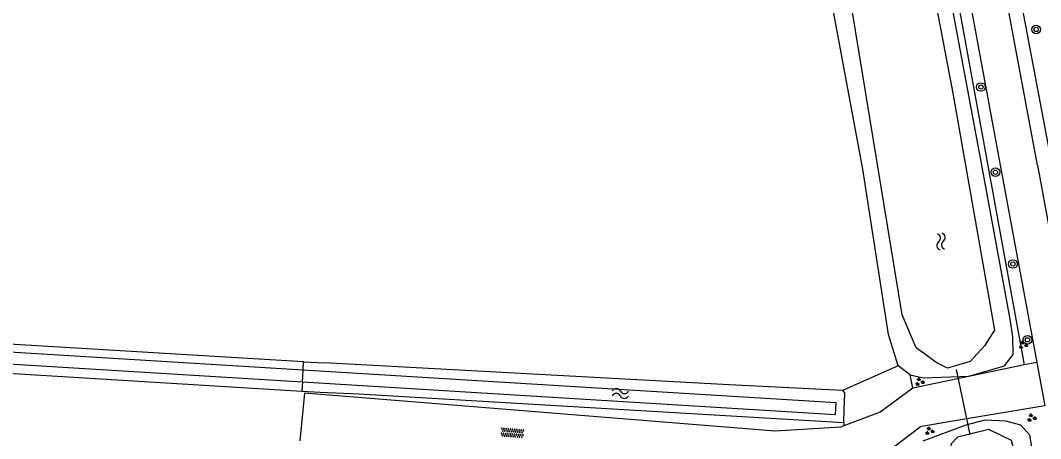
# Model space of a CAD drawing. Extents: x 133000 to 136000, y 400500 to 403500.
# Drawn here: x 133881.8 to 133976.3, y 401974.7 to 402013.4 of the extents above; entities that cross this region are included whole.
import ezdxf

# ---------------------------------------------------------------- set-up
doc = ezdxf.new("R2010")
doc.units = 0
for name, color, linetype in [('gg-knt-onverhard', 7, 'Continuous'), ('gg-kntw-bovenkant insteek waterloop', 7, 'Continuous'), ('gg-kntw-waterlijn', 7, 'Continuous'), ('gg-kwrk-duiker nz buis', 7, 'Continuous'), ('gt-grn-groengrens', 7, 'Continuous'), ('gt-symb-boom', 7, 'Continuous'), ('gt-symb-groenvak', 7, 'Continuous'), ('gt-symb-overige verharding', 7, 'Continuous'), ('gt-symb-watersymbool', 7, 'Continuous'), ('gx-grn-maaiveld', 7, 'Continuous')]:
    doc.layers.add(name, color=color, linetype=linetype)

# ---------------------------------------------------------------- blocks, each defined once
blk = doc.blocks.new('gt0-GRVAK')
at = {"layer": 'gt-symb-groenvak'}
for p, q in [((-0.11, 0.189), (-0.228, 0.24)), ((-0.182, 0.153), (0.088, 0.153)), ((-0.091, 0.211), (-0.156, 0.322)), ((-0.047, 0.214), (-0.047, 0.393)), ((-0.004, 0.211), (0.061, 0.322)), ((0.015, 0.189), (0.133, 0.24)), ((0.262, -0.052), (0.197, 0.059)), ((0.305, -0.049), (0.305, 0.13)), ((0.349, -0.052), (0.414, 0.059)), ((-0.245, -0.228), (-0.363, -0.177)), ((-0.318, -0.264), (-0.047, -0.264)), ((-0.226, -0.206), (-0.291, -0.095)), ((-0.183, -0.203), (-0.183, -0.024)), ((-0.139, -0.206), (-0.074, -0.095)), ((-0.12, -0.228), (-0.002, -0.177)), ((0.243, -0.074), (0.125, -0.023)), ((0.17, -0.11), (0.441, -0.11)), ((0.368, -0.074), (0.486, -0.023))]:
    blk.add_line(p, q, dxfattribs=at)
blk = doc.blocks.new('gt0-WA')
at = {"layer": 'gt-symb-watersymbool'}
for centre, start, end in [((-0.323, 0.022), 28.07249, 151.92751), ((0.427, 0.422), 208.07248, 331.92751), ((-0.323, -0.428), 28.07249, 151.92751), ((0.427, -0.028), 208.07248, 331.92751)]:
    blk.add_arc(centre, 0.425, start, end, dxfattribs=at)
blk = doc.blocks.new('gt0-BOOM')
at = {"layer": 'gt-symb-boom'}
for radius in [0.4, 0.2]:
    blk.add_circle((0, 0), radius, dxfattribs=at)
blk = doc.blocks.new('gt0-OVH')
at = {"layer": 'gt-symb-overige verharding'}
for points in [[(-0.972, 0.298), (-0.967, 0.308), (-0.965, 0.319), (-0.966, 0.33), (-0.971, 0.34), (-0.978, 0.348), (-0.988, 0.353), (-0.999, 0.355), (-1.01, 0.354), (-1.02, 0.349), (-1.028, 0.342), (-1.033, 0.332), (-1.035, 0.321), (-1.034, 0.31), (-1.029, 0.3), (-1.022, 0.292), (-1.012, 0.287), (-1.001, 0.285), (-0.99, 0.286), (-0.98, 0.291)], [(-0.872, 0.106), (-0.867, 0.116), (-0.865, 0.126), (-0.866, 0.137), (-0.871, 0.147), (-0.878, 0.156), (-0.888, 0.161), (-0.899, 0.163), (-0.91, 0.162), (-0.92, 0.157), (-0.928, 0.15), (-0.933, 0.14), (-0.935, 0.129), (-0.934, 0.118), (-0.929, 0.108), (-0.922, 0.1), (-0.912, 0.095), (-0.901, 0.092), (-0.89, 0.094), (-0.88, 0.098)], [(-0.772, 0.298), (-0.767, 0.308), (-0.765, 0.319), (-0.766, 0.33), (-0.771, 0.34), (-0.778, 0.348), (-0.788, 0.353), (-0.799, 0.355), (-0.81, 0.354), (-0.82, 0.349), (-0.828, 0.342), (-0.833, 0.332), (-0.835, 0.321), (-0.834, 0.31), (-0.829, 0.3), (-0.822, 0.292), (-0.812, 0.287), (-0.801, 0.285), (-0.79, 0.286), (-0.78, 0.291)], [(-0.672, 0.106), (-0.667, 0.116), (-0.665, 0.126), (-0.666, 0.137), (-0.671, 0.147), (-0.678, 0.156), (-0.688, 0.161), (-0.699, 0.163), (-0.71, 0.162), (-0.72, 0.157), (-0.728, 0.15), (-0.733, 0.14), (-0.735, 0.129), (-0.734, 0.118), (-0.729, 0.108), (-0.722, 0.1), (-0.712, 0.095), (-0.701, 0.092), (-0.69, 0.094), (-0.68, 0.098)], [(-0.572, 0.298), (-0.567, 0.308), (-0.565, 0.319), (-0.566, 0.33), (-0.571, 0.34), (-0.578, 0.348), (-0.588, 0.353), (-0.599, 0.355), (-0.61, 0.354), (-0.62, 0.349), (-0.628, 0.342), (-0.633, 0.332), (-0.635, 0.321), (-0.634, 0.31), (-0.629, 0.3), (-0.622, 0.292), (-0.612, 0.287), (-0.601, 0.285), (-0.59, 0.286), (-0.58, 0.291)], [(-0.472, 0.106), (-0.467, 0.116), (-0.465, 0.126), (-0.466, 0.137), (-0.471, 0.147), (-0.478, 0.156), (-0.488, 0.161), (-0.499, 0.163), (-0.51, 0.162), (-0.52, 0.157), (-0.528, 0.15), (-0.533, 0.14), (-0.535, 0.129), (-0.534, 0.118), (-0.529, 0.108), (-0.522, 0.1), (-0.512, 0.095), (-0.501, 0.092), (-0.49, 0.094), (-0.48, 0.098)], [(-0.372, 0.298), (-0.367, 0.308), (-0.365, 0.319), (-0.366, 0.33), (-0.371, 0.34), (-0.378, 0.348), (-0.388, 0.353), (-0.399, 0.355), (-0.41, 0.354), (-0.42, 0.349), (-0.428, 0.342), (-0.433, 0.332), (-0.435, 0.321), (-0.434, 0.31), (-0.429, 0.3), (-0.422, 0.292), (-0.412, 0.287), (-0.401, 0.285), (-0.39, 0.286), (-0.38, 0.291)], [(-0.272, 0.106), (-0.267, 0.116), (-0.265, 0.126), (-0.266, 0.137), (-0.271, 0.147), (-0.278, 0.156), (-0.288, 0.161), (-0.299, 0.163), (-0.31, 0.162), (-0.32, 0.157), (-0.328, 0.15), (-0.333, 0.14), (-0.335, 0.129), (-0.334, 0.118), (-0.329, 0.108), (-0.322, 0.1), (-0.312, 0.095), (-0.301, 0.092), (-0.29, 0.094), (-0.28, 0.098)], [(-0.172, 0.298), (-0.167, 0.308), (-0.165, 0.319), (-0.166, 0.33), (-0.171, 0.34), (-0.178, 0.348), (-0.188, 0.353), (-0.199, 0.355), (-0.21, 0.354), (-0.22, 0.349), (-0.228, 0.342), (-0.233, 0.332), (-0.235, 0.321), (-0.234, 0.31), (-0.229, 0.3), (-0.222, 0.292), (-0.212, 0.287), (-0.201, 0.285), (-0.19, 0.286), (-0.18, 0.291)], [(-0.072, 0.106), (-0.067, 0.116), (-0.065, 0.126), (-0.066, 0.137), (-0.071, 0.147), (-0.078, 0.156), (-0.088, 0.161), (-0.099, 0.163), (-0.11, 0.162), (-0.12, 0.157), (-0.128, 0.15), (-0.133, 0.14), (-0.135, 0.129), (-0.134, 0.118), (-0.129, 0.108), (-0.122, 0.1), (-0.112, 0.095), (-0.101, 0.092), (-0.09, 0.094), (-0.08, 0.098)], [(0.028, 0.298), (0.033, 0.308), (0.035, 0.319), (0.034, 0.33), (0.029, 0.34), (0.022, 0.348), (0.012, 0.353), (0.001, 0.355), (-0.01, 0.354), (-0.02, 0.349), (-0.028, 0.342), (-0.033, 0.332), (-0.035, 0.321), (-0.034, 0.31), (-0.029, 0.3), (-0.022, 0.292), (-0.012, 0.287), (-0.001, 0.285), (0.01, 0.286), (0.02, 0.291)], [(0.128, 0.106), (0.133, 0.116), (0.135, 0.126), (0.134, 0.137), (0.129, 0.147), (0.122, 0.156), (0.112, 0.161), (0.101, 0.163), (0.09, 0.162), (0.08, 0.157), (0.072, 0.15), (0.067, 0.14), (0.065, 0.129), (0.066, 0.118), (0.071, 0.108), (0.078, 0.1), (0.088, 0.095), (0.099, 0.092), (0.11, 0.094), (0.12, 0.098)], [(0.228, 0.298), (0.233, 0.308), (0.235, 0.319), (0.234, 0.33), (0.229, 0.34), (0.222, 0.348), (0.212, 0.353), (0.201, 0.355), (0.19, 0.354), (0.18, 0.349), (0.172, 0.342), (0.167, 0.332), (0.165, 0.321), (0.166, 0.31), (0.171, 0.3), (0.178, 0.292), (0.188, 0.287), (0.199, 0.285), (0.21, 0.286), (0.22, 0.291)], [(0.328, 0.106), (0.333, 0.116), (0.335, 0.126), (0.334, 0.137), (0.329, 0.147), (0.322, 0.156), (0.312, 0.161), (0.301, 0.163), (0.29, 0.162), (0.28, 0.157), (0.272, 0.15), (0.267, 0.14), (0.265, 0.129), (0.266, 0.118), (0.271, 0.108), (0.278, 0.1), (0.288, 0.095), (0.299, 0.092), (0.31, 0.094), (0.32, 0.098)], [(0.428, 0.298), (0.433, 0.308), (0.435, 0.319), (0.434, 0.33), (0.429, 0.34), (0.422, 0.348), (0.412, 0.353), (0.401, 0.355), (0.39, 0.354), (0.38, 0.349), (0.372, 0.342), (0.367, 0.332), (0.365, 0.321), (0.366, 0.31), (0.371, 0.3), (0.378, 0.292), (0.388, 0.287), (0.399, 0.285), (0.41, 0.286), (0.42, 0.291)], [(0.528, 0.106), (0.533, 0.116), (0.535, 0.126), (0.534, 0.137), (0.529, 0.147), (0.522, 0.156), (0.512, 0.161), (0.501, 0.163), (0.49, 0.162), (0.48, 0.157), (0.472, 0.15), (0.467, 0.14), (0.465, 0.129), (0.466, 0.118), (0.471, 0.108), (0.478, 0.1), (0.488, 0.095), (0.499, 0.092), (0.51, 0.094), (0.52, 0.098)], [(0.628, 0.298), (0.633, 0.308), (0.635, 0.319), (0.634, 0.33), (0.629, 0.34), (0.622, 0.348), (0.612, 0.353), (0.601, 0.355), (0.59, 0.354), (0.58, 0.349), (0.572, 0.342), (0.567, 0.332), (0.565, 0.321), (0.566, 0.31), (0.571, 0.3), (0.578, 0.292), (0.588, 0.287), (0.599, 0.285), (0.61, 0.286), (0.62, 0.291)], [(0.728, 0.106), (0.733, 0.116), (0.735, 0.126), (0.734, 0.137), (0.729, 0.147), (0.722, 0.156), (0.712, 0.161), (0.701, 0.163), (0.69, 0.162), (0.68, 0.157), (0.672, 0.15), (0.667, 0.14), (0.665, 0.129), (0.666, 0.118), (0.671, 0.108), (0.678, 0.1), (0.688, 0.095), (0.699, 0.092), (0.71, 0.094), (0.72, 0.098)], [(0.828, 0.298), (0.833, 0.308), (0.835, 0.319), (0.834, 0.33), (0.829, 0.34), (0.822, 0.348), (0.812, 0.353), (0.801, 0.355), (0.79, 0.354), (0.78, 0.349), (0.772, 0.342), (0.767, 0.332), (0.765, 0.321), (0.766, 0.31), (0.771, 0.3), (0.778, 0.292), (0.788, 0.287), (0.799, 0.285), (0.81, 0.286), (0.82, 0.291)], [(0.928, 0.106), (0.933, 0.116), (0.935, 0.126), (0.934, 0.137), (0.929, 0.147), (0.922, 0.156), (0.912, 0.161), (0.901, 0.163), (0.89, 0.162), (0.88, 0.157), (0.872, 0.15), (0.867, 0.14), (0.865, 0.129), (0.866, 0.118), (0.871, 0.108), (0.878, 0.1), (0.888, 0.095), (0.899, 0.092), (0.91, 0.094), (0.92, 0.098)], [(1.028, 0.298), (1.033, 0.308), (1.035, 0.319), (1.034, 0.33), (1.029, 0.34), (1.022, 0.348), (1.012, 0.353), (1.001, 0.355), (0.99, 0.354), (0.98, 0.349), (0.972, 0.342), (0.967, 0.332), (0.965, 0.321), (0.966, 0.31), (0.971, 0.3), (0.978, 0.292), (0.988, 0.287), (0.999, 0.285), (1.01, 0.286), (1.02, 0.291)], [(-0.972, -0.142), (-0.967, -0.132), (-0.965, -0.121), (-0.966, -0.11), (-0.971, -0.1), (-0.978, -0.092), (-0.988, -0.087), (-0.999, -0.085), (-1.01, -0.086), (-1.02, -0.091), (-1.028, -0.098), (-1.033, -0.108), (-1.035, -0.119), (-1.034, -0.13), (-1.029, -0.14), (-1.022, -0.148), (-1.012, -0.153), (-1.001, -0.155), (-0.99, -0.154), (-0.98, -0.149)], [(-0.872, -0.334), (-0.867, -0.324), (-0.865, -0.314), (-0.866, -0.303), (-0.871, -0.293), (-0.878, -0.284), (-0.888, -0.279), (-0.899, -0.277), (-0.91, -0.278), (-0.92, -0.283), (-0.928, -0.29), (-0.933, -0.3), (-0.935, -0.311), (-0.934, -0.322), (-0.929, -0.332), (-0.922, -0.34), (-0.912, -0.345), (-0.901, -0.348), (-0.89, -0.346), (-0.88, -0.342)], [(-0.772, -0.142), (-0.767, -0.132), (-0.765, -0.121), (-0.766, -0.11), (-0.771, -0.1), (-0.778, -0.092), (-0.788, -0.087), (-0.799, -0.085), (-0.81, -0.086), (-0.82, -0.091), (-0.828, -0.098), (-0.833, -0.108), (-0.835, -0.119), (-0.834, -0.13), (-0.829, -0.14), (-0.822, -0.148), (-0.812, -0.153), (-0.801, -0.155), (-0.79, -0.154), (-0.78, -0.149)], [(-0.672, -0.334), (-0.667, -0.324), (-0.665, -0.314), (-0.666, -0.303), (-0.671, -0.293), (-0.678, -0.284), (-0.688, -0.279), (-0.699, -0.277), (-0.71, -0.278), (-0.72, -0.283), (-0.728, -0.29), (-0.733, -0.3), (-0.735, -0.311), (-0.734, -0.322), (-0.729, -0.332), (-0.722, -0.34), (-0.712, -0.345), (-0.701, -0.348), (-0.69, -0.346), (-0.68, -0.342)], [(-0.572, -0.142), (-0.567, -0.132), (-0.565, -0.121), (-0.566, -0.11), (-0.571, -0.1), (-0.578, -0.092), (-0.588, -0.087), (-0.599, -0.085), (-0.61, -0.086), (-0.62, -0.091), (-0.628, -0.098), (-0.633, -0.108), (-0.635, -0.119), (-0.634, -0.13), (-0.629, -0.14), (-0.622, -0.148), (-0.612, -0.153), (-0.601, -0.155), (-0.59, -0.154), (-0.58, -0.149)], [(-0.472, -0.334), (-0.467, -0.324), (-0.465, -0.314), (-0.466, -0.303), (-0.471, -0.293), (-0.478, -0.284), (-0.488, -0.279), (-0.499, -0.277), (-0.51, -0.278), (-0.52, -0.283), (-0.528, -0.29), (-0.533, -0.3), (-0.535, -0.311), (-0.534, -0.322), (-0.529, -0.332), (-0.522, -0.34), (-0.512, -0.345), (-0.501, -0.348), (-0.49, -0.346), (-0.48, -0.342)], [(-0.372, -0.142), (-0.367, -0.132), (-0.365, -0.121), (-0.366, -0.11), (-0.371, -0.1), (-0.378, -0.092), (-0.388, -0.087), (-0.399, -0.085), (-0.41, -0.086), (-0.42, -0.091), (-0.428, -0.098), (-0.433, -0.108), (-0.435, -0.119), (-0.434, -0.13), (-0.429, -0.14), (-0.422, -0.148), (-0.412, -0.153), (-0.401, -0.155), (-0.39, -0.154), (-0.38, -0.149)], [(-0.272, -0.334), (-0.267, -0.324), (-0.265, -0.314), (-0.266, -0.303), (-0.271, -0.293), (-0.278, -0.284), (-0.288, -0.279), (-0.299, -0.277), (-0.31, -0.278), (-0.32, -0.283), (-0.328, -0.29), (-0.333, -0.3), (-0.335, -0.311), (-0.334, -0.322), (-0.329, -0.332), (-0.322, -0.34), (-0.312, -0.345), (-0.301, -0.348), (-0.29, -0.346), (-0.28, -0.342)], [(-0.172, -0.142), (-0.167, -0.132), (-0.165, -0.121), (-0.166, -0.11), (-0.171, -0.1), (-0.178, -0.092), (-0.188, -0.087), (-0.199, -0.085), (-0.21, -0.086), (-0.22, -0.091), (-0.228, -0.098), (-0.233, -0.108), (-0.235, -0.119), (-0.234, -0.13), (-0.229, -0.14), (-0.222, -0.148), (-0.212, -0.153), (-0.201, -0.155), (-0.19, -0.154), (-0.18, -0.149)], [(-0.072, -0.334), (-0.067, -0.324), (-0.065, -0.314), (-0.066, -0.303), (-0.071, -0.293), (-0.078, -0.284), (-0.088, -0.279), (-0.099, -0.277), (-0.11, -0.278), (-0.12, -0.283), (-0.128, -0.29), (-0.133, -0.3), (-0.135, -0.311), (-0.134, -0.322), (-0.129, -0.332), (-0.122, -0.34), (-0.112, -0.345), (-0.101, -0.348), (-0.09, -0.346), (-0.08, -0.342)], [(0.028, -0.142), (0.033, -0.132), (0.035, -0.121), (0.034, -0.11), (0.029, -0.1), (0.022, -0.092), (0.012, -0.087), (0.001, -0.085), (-0.01, -0.086), (-0.02, -0.091), (-0.028, -0.098), (-0.033, -0.108), (-0.035, -0.119), (-0.034, -0.13), (-0.029, -0.14), (-0.022, -0.148), (-0.012, -0.153), (-0.001, -0.155), (0.01, -0.154), (0.02, -0.149)], [(0.128, -0.334), (0.133, -0.324), (0.135, -0.314), (0.134, -0.303), (0.129, -0.293), (0.122, -0.284), (0.112, -0.279), (0.101, -0.277), (0.09, -0.278), (0.08, -0.283), (0.072, -0.29), (0.067, -0.3), (0.065, -0.311), (0.066, -0.322), (0.071, -0.332), (0.078, -0.34), (0.088, -0.345), (0.099, -0.348), (0.11, -0.346), (0.12, -0.342)], [(0.228, -0.142), (0.233, -0.132), (0.235, -0.121), (0.234, -0.11), (0.229, -0.1), (0.222, -0.092), (0.212, -0.087), (0.201, -0.085), (0.19, -0.086), (0.18, -0.091), (0.172, -0.098), (0.167, -0.108), (0.165, -0.119), (0.166, -0.13), (0.171, -0.14), (0.178, -0.148), (0.188, -0.153), (0.199, -0.155), (0.21, -0.154), (0.22, -0.149)], [(0.328, -0.334), (0.333, -0.324), (0.335, -0.314), (0.334, -0.303), (0.329, -0.293), (0.322, -0.284), (0.312, -0.279), (0.301, -0.277), (0.29, -0.278), (0.28, -0.283), (0.272, -0.29), (0.267, -0.3), (0.265, -0.311), (0.266, -0.322), (0.271, -0.332), (0.278, -0.34), (0.288, -0.345), (0.299, -0.348), (0.31, -0.346), (0.32, -0.342)], [(0.428, -0.142), (0.433, -0.132), (0.435, -0.121), (0.434, -0.11), (0.429, -0.1), (0.422, -0.092), (0.412, -0.087), (0.401, -0.085), (0.39, -0.086), (0.38, -0.091), (0.372, -0.098), (0.367, -0.108), (0.365, -0.119), (0.366, -0.13), (0.371, -0.14), (0.378, -0.148), (0.388, -0.153), (0.399, -0.155), (0.41, -0.154), (0.42, -0.149)], [(0.528, -0.334), (0.533, -0.324), (0.535, -0.314), (0.534, -0.303), (0.529, -0.293), (0.522, -0.284), (0.512, -0.279), (0.501, -0.277), (0.49, -0.278), (0.48, -0.283), (0.472, -0.29), (0.467, -0.3), (0.465, -0.311), (0.466, -0.322), (0.471, -0.332), (0.478, -0.34), (0.488, -0.345), (0.499, -0.348), (0.51, -0.346), (0.52, -0.342)], [(0.628, -0.142), (0.633, -0.132), (0.635, -0.121), (0.634, -0.11), (0.629, -0.1), (0.622, -0.092), (0.612, -0.087), (0.601, -0.085), (0.59, -0.086), (0.58, -0.091), (0.572, -0.098), (0.567, -0.108), (0.565, -0.119), (0.566, -0.13), (0.571, -0.14), (0.578, -0.148), (0.588, -0.153), (0.599, -0.155), (0.61, -0.154), (0.62, -0.149)], [(0.728, -0.334), (0.733, -0.324), (0.735, -0.314), (0.734, -0.303), (0.729, -0.293), (0.722, -0.284), (0.712, -0.279), (0.701, -0.277), (0.69, -0.278), (0.68, -0.283), (0.672, -0.29), (0.667, -0.3), (0.665, -0.311), (0.666, -0.322), (0.671, -0.332), (0.678, -0.34), (0.688, -0.345), (0.699, -0.348), (0.71, -0.346), (0.72, -0.342)], [(0.828, -0.142), (0.833, -0.132), (0.835, -0.121), (0.834, -0.11), (0.829, -0.1), (0.822, -0.092), (0.812, -0.087), (0.801, -0.085), (0.79, -0.086), (0.78, -0.091), (0.772, -0.098), (0.767, -0.108), (0.765, -0.119), (0.766, -0.13), (0.771, -0.14), (0.778, -0.148), (0.788, -0.153), (0.799, -0.155), (0.81, -0.154), (0.82, -0.149)], [(0.928, -0.334), (0.933, -0.324), (0.935, -0.314), (0.934, -0.303), (0.929, -0.293), (0.922, -0.284), (0.912, -0.279), (0.901, -0.277), (0.89, -0.278), (0.88, -0.283), (0.872, -0.29), (0.867, -0.3), (0.865, -0.311), (0.866, -0.322), (0.871, -0.332), (0.878, -0.34), (0.888, -0.345), (0.899, -0.348), (0.91, -0.346), (0.92, -0.342)], [(1.028, -0.142), (1.033, -0.132), (1.035, -0.121), (1.034, -0.11), (1.029, -0.1), (1.022, -0.092), (1.012, -0.087), (1.001, -0.085), (0.99, -0.086), (0.98, -0.091), (0.972, -0.098), (0.967, -0.108), (0.965, -0.119), (0.966, -0.13), (0.971, -0.14), (0.978, -0.148), (0.988, -0.153), (0.999, -0.155), (1.01, -0.154), (1.02, -0.149)]]:
    blk.add_lwpolyline(points, close=True, dxfattribs=at)

msp = doc.modelspace()

# ---------------------------------------------------------------- linework, layer by layer
at = {"layer": 'gg-knt-onverhard'}
for p, q in [((133976.035, 402000), (133912.204, 402343.37)), ((133918.424, 402294.274), (133972.578, 402000)), ((133972.578, 402000), (133975.966, 401981.739)), ((133974.843, 401981.506), (133964.478, 401979.356)), ((133975.966, 401981.739), (133974.843, 401981.506)), ((133975.966, 401981.739), (133976.71, 401977.725)), ((133964.478, 401979.356), (133961.455, 401977.135)), ((133976.71, 401977.725), (133967.448, 401976.158)), ((133961.455, 401977.135), (133958.075, 401975.863)), ((133961.172, 401972.728), (133965.152, 401975.77)), ((133967.448, 401976.158), (133965.152, 401975.77))]:
    msp.add_line(p, q, dxfattribs=at)
for points in [[(133976.035, 402000), (133978.272, 401987.943), (133979.117, 401980.999)], [(133958.075, 401975.863), (133957.768, 401975.747), (133951.721, 401975.363), (133930.629, 401977.068), (133908.11, 401978.887), (133907.67, 401974.482)]]:
    msp.add_lwpolyline(points, dxfattribs=at)
at = {"layer": 'gg-kntw-bovenkant insteek waterloop'}
for p, q in [((133970.886, 402000), (133917.309, 402287.352)), ((133868.975, 401981.469), (133907.871, 401979.078)), ((133908.007, 401981.797), (133909.914, 401981.683)), ((133964.247, 401980.585), (133963.111, 401981.413)), ((133907.871, 401979.078), (133909.563, 401978.974)), ((133957.952, 401979.131), (133958.19, 401978.881)), ((133958.125, 401977.345), (133958.19, 401978.881)), ((133958.075, 401976.166), (133958.125, 401977.345))]:
    msp.add_line(p, q, dxfattribs=at)
for points in [[(133963.111, 401981.413), (133962.238, 401984.31), (133959.857, 401999.629), (133936.362, 402125.677), (133908.263, 402278.236), (133906.524, 402278.898)], [(133908.007, 401981.797), (133850.346, 401985.257), (133845.193, 402000)], [(133964.247, 401980.585), (133965.433, 401980.319), (133969.685, 401980.467), (133972.989, 401981.416), (133973.795, 401982.47), (133973.756, 401984.103), (133973.497, 401985.746), (133970.886, 402000)], [(133957.952, 401979.131), (133947.448, 401979.658), (133909.914, 401981.683)], [(133909.563, 401978.974), (133913.137, 401978.82), (133958.075, 401976.166)], [(134000, 401843.949), (133992.752, 401882.542), (133982.992, 401934.858), (133976.9, 401965.8), (133975.33, 401975.006), (133974.497, 401975.912), (133973.099, 401976.297), (133971.143, 401976.379), (133969.384, 401975.91), (133965.402, 401974.441)]]:
    msp.add_lwpolyline(points, dxfattribs=at)
at = {"layer": 'gg-kntw-waterlijn'}
for points in [[(133912.332, 402285.327), (133912.741, 402285.392), (133914.797, 402284.486), (133916.212, 402282.28), (133936.293, 402174.119), (133951.765, 402092.932), (133968.204, 402006.667), (133972.043, 401984.706), (133971.121, 401983.257), (133969.804, 401981.808), (133967.697, 401981.215), (133966.71, 401981.709), (133964.8, 401983.092), (133963.484, 401986.155), (133958.184, 402018.531), (133948.111, 402070.306), (133937.61, 402126.823), (133922.533, 402211.896), (133912.071, 402270.926), (133909.76, 402279.711), (133908.97, 402280.962), (133907.555, 402281.094), (133906.169, 402280.74)], [(133907.968, 401981.019), (133849.502, 401984.595), (133820.704, 402070.763), (133819.672, 402070.367), (133848.356, 401983.583), (133907.914, 401979.94)], [(133907.914, 401979.94), (133957.303, 401976.919), (133957.369, 401977.997), (133907.968, 401981.019)], [(134005.997, 401802.829), (134003.675, 401814.948), (133996.532, 401855.228), (133986.557, 401906.147), (133977.439, 401954.365), (133974.838, 401969.845), (133973.62, 401974.489), (133971.513, 401975.51), (133968.616, 401974.818), (133968.024, 401974.192), (133967.662, 401971.491)]]:
    msp.add_lwpolyline(points, dxfattribs=at)
at = {"layer": 'gg-kwrk-duiker nz buis'}
msp.add_line((133968.494, 401981.077), (133969.751, 401975.072), dxfattribs=at)
at = {"layer": 'gt-grn-groengrens'}
for p, q in [((133912.512, 402343.686), (133980.88, 401981.319)), ((133974.843, 401981.506), (133918.563, 402290.079)), ((133964.478, 401979.356), (133964.247, 401980.585)), ((133958.075, 401976.166), (133958.075, 401975.863))]:
    msp.add_line(p, q, dxfattribs=at)
at = {"layer": 'gx-grn-maaiveld'}
for p, q in [((133907.968, 401981.019), (133908.007, 401981.797)), ((133963.111, 401981.413), (133957.952, 401979.131)), ((133907.914, 401979.94), (133907.968, 401981.019)), ((133907.914, 401979.94), (133907.871, 401979.078))]:
    msp.add_line(p, q, dxfattribs=at)

# ---------------------------------------------------------------- block references
at = {"layer": 'gt-symb-boom'}
for p in [(133975.919, 402012.569), (133970.796, 402007.241), (133972.131, 401999.344), (133973.754, 401990.848), (133975.096, 401983.825)]:
    msp.add_blockref('gt0-BOOM', p, dxfattribs=at)
at = {"layer": 'gt-symb-groenvak'}
for p in [(133974.695, 401983.338), (133965.105, 401979.936), (133975.484, 401976.596), (133966.015, 401975.381)]:
    msp.add_blockref('gt0-GRVAK', p, dxfattribs=at)
at = {"layer": 'gt-symb-overige verharding', "rotation": -4.644721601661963}
msp.add_blockref('gt0-OVH', (133927.365, 401975.203), dxfattribs=at)
at = {"layer": 'gt-symb-watersymbool'}
for p, rotation in [((133967.085, 401992.984), -81.60242742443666), ((133937.324, 401978.856), -1.2030345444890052)]:
    msp.add_blockref('gt0-WA', p, dxfattribs=dict(at, rotation=rotation))

doc.saveas('drawing.dxf')
